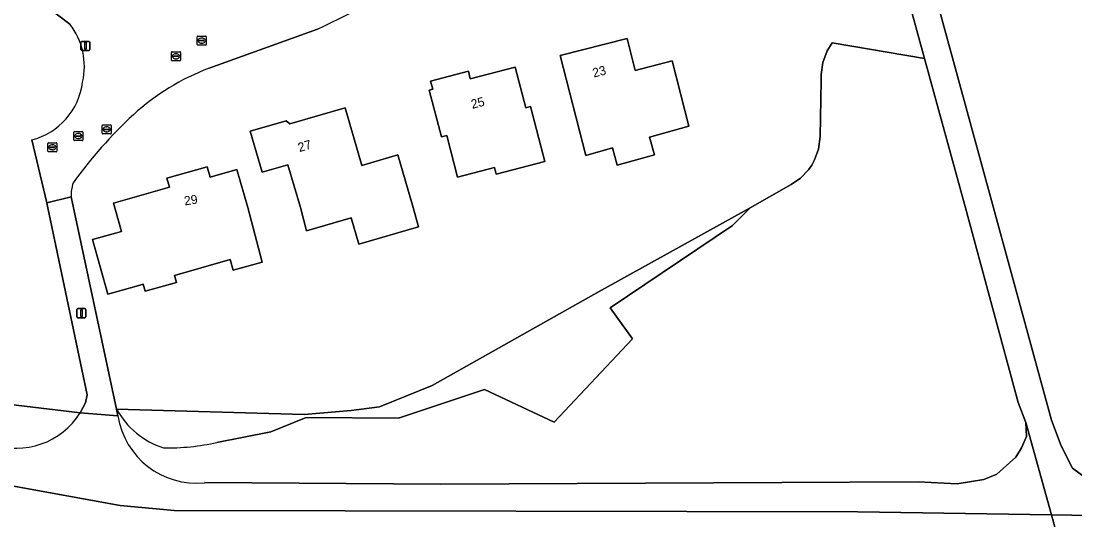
# Model space of a CAD drawing. Extents: x 162156 to 163172, y 378995 to 380779.
# Drawn here: x 162698.9 to 162815.2, y 379965.5 to 380020.6 of the extents above; entities that cross this region are included whole.
import ezdxf

# ---------------------------------------------------------------- set-up
doc = ezdxf.new("R2010")
doc.units = 0
for name, color, linetype in [('IMGEO_Brandkraan', 7, 'Continuous'), ('IMGEO_Erf', 7, 'Continuous'), ('IMGEO_Gemengd_bos', 7, 'Continuous'), ('IMGEO_Groenvoorziening', 7, 'Continuous'), ('IMGEO_Hek', 7, 'Continuous'), ('IMGEO_Kolk', 7, 'Continuous'), ('IMGEO_Lichtmast', 7, 'Continuous'), ('IMGEO_Naaldbos', 7, 'Continuous'), ('IMGEO_Pand', 7, 'Continuous'), ('IMGEO_Pand_nummerreeks', 7, 'Continuous'), ('IMGEO_Rijbaan_lokaal_open', 7, 'Continuous'), ('IMGEO_Rioolput', 7, 'Continuous'), ('IMGEO_Voetpad_onverhard', 7, 'Continuous')]:
    doc.layers.add(name, color=color, linetype=linetype)

msp = doc.modelspace()

# ---------------------------------------------------------------- linework, layer by layer
at = {"layer": 'IMGEO_Brandkraan'}
for p, q in [((162707.81, 380008.22), (162707.81, 380009.07)), ((162707.89, 380009.15), (162708.74, 380009.15)), ((162708.07, 380008.64), (162708.07, 380008.65)), ((162708.11, 380008.69), (162708.51, 380008.69)), ((162708.51, 380008.6), (162708.11, 380008.6)), ((162708.3, 380008.93), (162708.32, 380008.93)), ((162708.55, 380008.65), (162708.55, 380008.64)), ((162708.81, 380009.07), (162708.81, 380008.22)), ((162708.74, 380008.15), (162707.89, 380008.15)), ((162708.32, 380008.37), (162708.3, 380008.37))]:
    msp.add_line(p, q, dxfattribs=at)
for points in [[(162707.81, 380008.22), (162707.81, 380009.07)], [(162707.89, 380009.15), (162708.74, 380009.15)], [(162708.81, 380009.07), (162708.81, 380008.22)], [(162708.74, 380008.15), (162707.89, 380008.15)]]:
    msp.add_lwpolyline(points, dxfattribs=at)
for centre, radius, start, end in [((162707.89, 380009.07), 0.0765, 91.552, 178.448), ((162707.89, 380009.07), 0.0765, 91.552, 178.448), ((162708.11, 380008.65), 0.0403, 85.8775, 175.7526), ((162708.11, 380008.64), 0.0366, 178.938, 274.7102), ((162708.52, 380008.65), 0.0386, 1.7309, 96.639), ((162708.51, 380008.65), 0.043, 264.8664, 352.4533), ((162708.74, 380009.07), 0.0765, 1.552, 88.448), ((162708.74, 380009.07), 0.0765, 1.552, 88.448), ((162707.89, 380008.22), 0.0765, 181.552, 268.448), ((162707.89, 380008.22), 0.0765, 181.552, 268.448), ((162708.74, 380008.22), 0.0765, 271.552, 358.448), ((162708.74, 380008.22), 0.0765, 271.552, 358.448)]:
    msp.add_arc(centre, radius, start, end, dxfattribs=at)
for centre, major_axis, ratio, start_param, end_param in [((162708.3, 380008.65), (-0.387, 0.002), 0.722429, 4.712389, 7.853982), ((162708.32, 380008.65), (-0.39, 0.002), 0.717154, 1.570796, 4.712389)]:
    msp.add_ellipse(centre, major_axis=major_axis, ratio=ratio, start_param=start_param, end_param=end_param, dxfattribs=at)
at = {"layer": 'IMGEO_Erf'}
for points in [[(162783.89, 380002.55), (162784.93, 380003.27), (162785.81, 380004.19), (162786.17, 380004.71), (162786.47, 380005.27), (162786.9, 380006.46), (162787.07, 380007.85), (162787.2, 380014.05), (162787.19, 380014.72), (162787.39, 380016.05), (162787.86, 380017.31), (162788.4, 380018.2), (162798.61, 380016.47), (162778.75, 380088.92), (162778.43, 380090.09), (162777.29, 380089.94), (162760.84, 380087.65), (162753.54, 380086.85), (162752.5, 380086.74), (162746.77, 380085.89)], [(162704.24, 380020.28), (162697.89, 380025.14), (162701.86, 380030.05), (162707.73, 380024.93)], [(162731.58, 380019.72), (162719.63, 380015.4)], [(162664.5, 380000), (162666.85, 379994.62), (162667.62, 379992.92), (162668.72, 379991.01), (162670.02, 379989.22), (162671.49, 379987.58), (162673.14, 379986.1), (162674.92, 379984.8), (162676.83, 379983.69), (162684.27, 379980.85), (162691.21, 379979.04), (162705.39, 379977.35), (162705.97, 379978.45), (162706.16, 379979.36), (162701.83, 380000), (162701.7, 380000.55), (162700.04, 380007.48)], [(162704.39, 380001.2), (162704.64, 380000), (162709.41, 379977.75), (162730.11, 379977.17), (162735.32, 379977.6), (162738.43, 379978.02), (162744.24, 379980.39), (162762.68, 379990.75), (162779.35, 380000), (162783.89, 380002.55)]]:
    msp.add_lwpolyline(points, dxfattribs=at)
for points in [[(162758.39, 380016.8), (162765.76, 380018.7), (162766.67, 380015.16), (162770.74, 380016.2), (162772.59, 380009), (162768.26, 380007.78), (162768.8, 380005.85), (162764.69, 380004.69), (162764.15, 380006.61), (162761.22, 380005.78)], [(162745.86, 380007.98), (162745.27, 380007.82), (162743.92, 380012.99), (162744.31, 380013.09), (162744.07, 380013.99), (162748.24, 380015.07), (162748.46, 380014.24), (162753.41, 380015.53), (162754.58, 380011.04), (162755.09, 380011.17), (162756.67, 380005.09), (162751.32, 380003.7), (162751.12, 380004.45), (162747.05, 380003.39)], [(162742.72, 379997.89), (162736.15, 379995.99), (162735.32, 379998.87), (162730.38, 379997.44), (162729.7, 380000.01), (162728.33, 380004.75), (162725.48, 380003.93), (162724.17, 380008.47), (162728.14, 380009.61), (162728.53, 380009.25), (162734.64, 380011.02), (162736.48, 380004.68), (162740.46, 380005.83), (162742.14, 380000.01)], [(162725.47, 379994), (162722.27, 379993.09), (162721.93, 379994.28), (162715.79, 379992.53), (162716.01, 379991.76), (162712.56, 379990.77), (162712.33, 379991.55), (162711.61, 379991.34), (162708.43, 379990.45), (162706.75, 379996.48), (162709.93, 379997.37), (162709.2, 380000), (162709.06, 380000.49), (162715.25, 380002.26), (162714.97, 380003.26), (162719.41, 380004.53), (162719.74, 380003.39), (162722.68, 380004.23), (162723.88, 380000.01)]]:
    msp.add_lwpolyline(points, close=True, dxfattribs=at)
for centre, radius, start, end in [((162687.31, 380115.08), 105.13, 294.9014, 302.575), ((162698.21, 380015.59), 7.64, 347.0191, 37.8814), ((162728.86, 379990.98), 26.11, 110.7153, 132.3665), ((162698.18, 380014.78), 7.53, 284.2572, 353.0772), ((162744.17, 379974.53), 48.58, 132.63, 144.5081), ((162708.6, 380001.35), 4.22, 160.8469, 182.0149)]:
    msp.add_arc(centre, radius, start, end, dxfattribs=at)
at = {"layer": 'IMGEO_Gemengd_bos'}
for points in [[(162720.49, 379974.09), (162726.45, 379975.27), (162730.34, 379976.85), (162740.52, 379976.75), (162750.04, 379979.92), (162757.72, 379976.33), (162766.36, 379985.54), (162763.89, 379988.95), (162777.39, 379998.02), (162779.35, 380000), (162762.68, 379990.75), (162744.24, 379980.39), (162738.43, 379978.02), (162735.32, 379977.6), (162730.11, 379977.17), (162709.41, 379977.75)], [(162825.03, 379965.27), (162823.89, 379965.91), (162812.61, 379966.09), (162813.21, 379963.91)]]:
    msp.add_lwpolyline(points, dxfattribs=at)
msp.add_lwpolyline([(162640.82, 379988.2), (162628.6, 379991.7), (162625.24, 379992.17), (162625.15, 379976.86), (162625.12, 379970.06), (162625.09, 379964.98), (162628.09, 379964.93), (162638.12, 379964.91), (162676.61, 379964.59), (162723.57, 379964.4), (162728.24, 379964.39), (162786.43, 379963.94), (162813.21, 379963.91), (162812.61, 379966.09), (162791.24, 379966.44), (162715.75, 379966.57), (162709.79, 379967.11), (162695.36, 379969.75), (162689.7, 379971.26)], close=True, dxfattribs=at)
for centre, radius, start, end in [((162717.39, 379982.18), 9.13, 209.0343, 252.131), ((162715.12, 379997.49), 24, 268.7334, 282.9111)]:
    msp.add_arc(centre, radius, start, end, dxfattribs=at)
at = {"layer": 'IMGEO_Groenvoorziening'}
for points in [[(162719.12, 379969.65), (162745.2, 379969.48), (162797.91, 379969.73), (162802.2, 379969.5), (162805.17, 379969.99), (162806.6, 379970.6), (162808.67, 379972.47), (162809.31, 379973.5), (162809.85, 379974.74), (162809.8, 379976.29), (162808.95, 379978.48), (162803.12, 380000), (162798.61, 380016.47), (162788.4, 380018.2), (162787.86, 380017.31), (162787.39, 380016.05), (162787.19, 380014.72), (162787.2, 380014.05), (162787.07, 380007.85), (162786.9, 380006.46), (162786.47, 380005.27), (162786.17, 380004.71), (162785.81, 380004.19), (162784.93, 380003.27), (162783.89, 380002.55), (162779.35, 380000), (162777.39, 379998.02), (162763.89, 379988.95), (162766.36, 379985.54), (162757.72, 379976.33), (162750.04, 379979.92), (162740.52, 379976.75), (162730.34, 379976.85), (162726.45, 379975.27), (162720.49, 379974.09)], [(162709.41, 379977.75), (162709.56, 379977.04)]]:
    msp.add_lwpolyline(points, dxfattribs=at)
for centre, radius, start, end in [((162717.39, 379982.18), 9.13, 209.0343, 252.131), ((162718.23, 379978.38), 8.78, 188.8002, 275.795), ((162715.12, 379997.49), 24, 268.7334, 282.9111)]:
    msp.add_arc(centre, radius, start, end, dxfattribs=at)
at = {"layer": 'IMGEO_Hek'}
for points in [[(162777.39, 379998.02), (162779.35, 380000)], [(162750.04, 379979.92), (162757.72, 379976.33), (162766.36, 379985.54), (162763.89, 379988.95), (162777.39, 379998.02)], [(162720.49, 379974.09), (162726.45, 379975.27), (162730.34, 379976.85), (162740.52, 379976.75)]]:
    msp.add_lwpolyline(points, dxfattribs=at)
for centre, radius, start, end in [((162717.39, 379982.18), 9.13, 209.0343, 252.131), ((162715.12, 379997.49), 24, 268.7334, 282.9111)]:
    msp.add_arc(centre, radius, start, end, dxfattribs=at)
at = {"layer": 'IMGEO_Kolk'}
for p, q in [((162718.38, 380018.95), (162719.23, 380018.95)), ((162718.31, 380018.03), (162718.31, 380018.88)), ((162719.23, 380017.95), (162718.38, 380017.95)), ((162718.57, 380018.45), (162718.57, 380018.46)), ((162718.61, 380018.5), (162719.01, 380018.5)), ((162719, 380018.41), (162718.61, 380018.41)), ((162718.82, 380018.17), (162718.79, 380018.17)), ((162718.8, 380018.73), (162718.82, 380018.73)), ((162719.05, 380018.46), (162719.05, 380018.45)), ((162719.31, 380018.88), (162719.31, 380018.03)), ((162704.77, 380008.41), (162705.62, 380008.41)), ((162704.69, 380007.48), (162704.69, 380008.34)), ((162705.62, 380007.41), (162704.77, 380007.41)), ((162704.95, 380007.9), (162704.95, 380007.92)), ((162704.99, 380007.95), (162705.39, 380007.95)), ((162705.39, 380007.87), (162704.99, 380007.87)), ((162705.18, 380008.19), (162705.2, 380008.19)), ((162705.2, 380007.63), (162705.18, 380007.63)), ((162705.43, 380007.92), (162705.43, 380007.9)), ((162705.69, 380008.34), (162705.69, 380007.48))]:
    msp.add_line(p, q, dxfattribs=at)
for points in [[(162718.38, 380018.95), (162719.23, 380018.95)], [(162718.31, 380018.03), (162718.31, 380018.88)], [(162719.23, 380017.95), (162718.38, 380017.95)], [(162719.31, 380018.88), (162719.31, 380018.03)], [(162704.77, 380008.41), (162705.62, 380008.41)], [(162704.69, 380007.48), (162704.69, 380008.34)], [(162705.62, 380007.41), (162704.77, 380007.41)], [(162705.69, 380008.34), (162705.69, 380007.48)]]:
    msp.add_lwpolyline(points, dxfattribs=at)
for centre, radius, start, end in [((162718.38, 380018.88), 0.0765, 91.552, 178.448), ((162718.38, 380018.88), 0.0765, 91.552, 178.448), ((162719.23, 380018.88), 0.0765, 1.552, 88.448), ((162719.23, 380018.88), 0.0765, 1.552, 88.448), ((162718.38, 380018.03), 0.0765, 181.552, 268.448), ((162718.38, 380018.03), 0.0765, 181.552, 268.448), ((162718.61, 380018.46), 0.0403, 85.8775, 175.7526), ((162718.6, 380018.45), 0.0366, 178.938, 274.7102), ((162719.01, 380018.45), 0.043, 264.8664, 352.4533), ((162719.01, 380018.46), 0.0386, 1.7309, 96.639), ((162719.23, 380018.03), 0.0765, 271.552, 358.448), ((162719.23, 380018.03), 0.0765, 271.552, 358.448), ((162704.77, 380008.34), 0.0765, 91.552, 178.448), ((162704.77, 380008.34), 0.0765, 91.552, 178.448), ((162705.62, 380008.34), 0.0765, 1.552, 88.448), ((162705.62, 380008.34), 0.0765, 1.552, 88.448), ((162704.77, 380007.49), 0.0765, 181.552, 268.448), ((162704.77, 380007.49), 0.0765, 181.552, 268.448), ((162704.99, 380007.91), 0.0403, 85.8775, 175.7526), ((162704.99, 380007.9), 0.0366, 178.938, 274.7102), ((162705.4, 380007.92), 0.0386, 1.7309, 96.639), ((162705.39, 380007.91), 0.043, 264.8664, 352.4533), ((162705.62, 380007.49), 0.0765, 271.552, 358.448), ((162705.62, 380007.49), 0.0765, 271.552, 358.448)]:
    msp.add_arc(centre, radius, start, end, dxfattribs=at)
for centre, major_axis, ratio, start_param, end_param in [((162718.79, 380018.45), (-0.387, 0.002), 0.722429, 4.712389, 7.853982), ((162718.82, 380018.45), (-0.39, 0.002), 0.717154, 1.570796, 4.712389), ((162705.18, 380007.91), (-0.387, 0.002), 0.722429, 4.712389, 7.853982), ((162705.2, 380007.91), (-0.39, 0.002), 0.717154, 1.570796, 4.712389)]:
    msp.add_ellipse(centre, major_axis=major_axis, ratio=ratio, start_param=start_param, end_param=end_param, dxfattribs=at)
at = {"layer": 'IMGEO_Lichtmast'}
for p, q in [((162705.47, 380017.46), (162705.47, 380018.26)), ((162705.47, 380018.26), (162705.47, 380017.46)), ((162705.57, 380018.36), (162706.36, 380018.36)), ((162706.36, 380018.36), (162705.57, 380018.36)), ((162706.46, 380018.26), (162706.46, 380017.46)), ((162706.46, 380017.46), (162706.46, 380018.26)), ((162706.36, 380017.36), (162705.57, 380017.36)), ((162705.57, 380017.36), (162706.36, 380017.36)), ((162705.02, 379987.96), (162705.02, 379988.76)), ((162705.02, 379988.76), (162705.02, 379987.96)), ((162705.12, 379988.86), (162705.91, 379988.86)), ((162705.91, 379988.86), (162705.12, 379988.86)), ((162706.01, 379988.76), (162706.01, 379987.96)), ((162706.01, 379987.96), (162706.01, 379988.76)), ((162705.91, 379987.86), (162705.12, 379987.86)), ((162705.12, 379987.86), (162705.91, 379987.86))]:
    msp.add_line(p, q, dxfattribs=at)
for points in [[(162705.89, 380018.24), (162706.04, 380018.24), (162706.04, 380017.49), (162705.89, 380017.49), (162705.89, 380018.24)], [(162705.44, 379988.74), (162705.59, 379988.74), (162705.59, 379987.99), (162705.44, 379987.99), (162705.44, 379988.74)]]:
    msp.add_lwpolyline(points, dxfattribs=at)
for centre, start, end in [((162705.57, 380018.26), 90, 180), ((162705.57, 380018.26), 90, 180), ((162706.36, 380018.26), 0, 90), ((162706.36, 380018.26), 360, 90), ((162705.57, 380017.46), 180, 270), ((162705.57, 380017.46), 180, 270), ((162706.36, 380017.46), 270, 0), ((162706.36, 380017.46), 270, 0), ((162705.12, 379988.76), 90, 180), ((162705.12, 379988.76), 90, 180), ((162705.91, 379988.76), 0, 90), ((162705.91, 379988.76), 360, 90), ((162705.12, 379987.96), 180, 270), ((162705.12, 379987.96), 180, 270), ((162705.91, 379987.96), 270, 0), ((162705.91, 379987.96), 270, 0)]:
    msp.add_arc(centre, 0.1, start, end, dxfattribs=at)
at = {"layer": 'IMGEO_Naaldbos'}
for points in [[(162780.64, 380093.58), (162806.22, 380000), (162812.62, 379976.53), (162813.68, 379973.73), (162814.96, 379971.24), (162816.5, 379970.11), (162818.48, 379969.39), (162823.9, 379968.88), (162825.63, 379968.18), (162826.92, 379967.34), (162828.05, 379966.29), (162828.91, 379964.74)], [(162705.39, 379977.35), (162691.21, 379979.04), (162684.27, 379980.85), (162676.83, 379983.69), (162674.92, 379984.8), (162673.14, 379986.1), (162671.49, 379987.58), (162670.02, 379989.22), (162668.72, 379991.01), (162667.62, 379992.92), (162666.85, 379994.62), (162664.5, 380000)]]:
    msp.add_lwpolyline(points, dxfattribs=at)
msp.add_arc((162698.31, 379981.79), 8.35, 250.9575, 327.9238, dxfattribs=at)
at = {"layer": 'IMGEO_Pand'}
for points in [[(162770.74, 380016.2), (162766.67, 380015.16), (162765.76, 380018.7), (162758.39, 380016.8), (162761.22, 380005.78), (162764.15, 380006.61), (162764.69, 380004.69), (162768.8, 380005.85), (162768.26, 380007.78), (162772.59, 380009)], [(162747.05, 380003.39), (162751.12, 380004.45), (162751.32, 380003.7), (162756.67, 380005.09), (162755.09, 380011.17), (162754.58, 380011.04), (162753.41, 380015.53), (162748.46, 380014.24), (162748.24, 380015.07), (162744.07, 380013.99), (162744.31, 380013.09), (162743.92, 380012.99), (162745.27, 380007.82), (162745.86, 380007.98)], [(162736.15, 379995.99), (162742.72, 379997.89), (162742.14, 380000.01), (162740.46, 380005.83), (162736.48, 380004.68), (162734.64, 380011.02), (162728.53, 380009.25), (162728.14, 380009.61), (162724.17, 380008.47), (162725.48, 380003.93), (162728.33, 380004.75), (162729.7, 380000.01), (162730.38, 379997.44), (162735.32, 379998.87)], [(162723.88, 380000.01), (162722.68, 380004.23), (162719.74, 380003.39), (162719.41, 380004.53), (162714.97, 380003.26), (162715.25, 380002.26), (162709.06, 380000.49), (162709.2, 380000), (162709.93, 379997.37), (162706.75, 379996.48), (162708.43, 379990.45), (162711.61, 379991.34), (162712.33, 379991.55), (162712.56, 379990.77), (162716.01, 379991.76), (162715.79, 379992.53), (162721.93, 379994.28), (162722.27, 379993.09), (162725.47, 379994)]]:
    msp.add_lwpolyline(points, close=True, dxfattribs=at)
at = {"layer": 'IMGEO_Rijbaan_lokaal_open'}
for points in [[(162707.73, 380024.93), (162701.86, 380030.05), (162697.89, 380025.14), (162704.24, 380020.28)], [(162719.63, 380015.4), (162731.58, 380019.72)], [(162700.04, 380007.48), (162701.7, 380000.55), (162704.39, 380001.2)]]:
    msp.add_lwpolyline(points, dxfattribs=at)
msp.add_lwpolyline([(162701.7, 380000.55), (162701.83, 380000), (162706.16, 379979.36), (162705.97, 379978.45), (162705.39, 379977.35), (162709.56, 379977.04), (162709.41, 379977.75), (162704.64, 380000), (162704.39, 380001.2)], close=True, dxfattribs=at)
for centre, radius, start, end in [((162687.31, 380115.08), 105.13, 294.9014, 302.575), ((162698.21, 380015.59), 7.64, 347.0191, 37.8814), ((162728.86, 379990.98), 26.11, 110.7153, 132.3665), ((162698.18, 380014.78), 7.53, 284.2572, 353.0772), ((162744.17, 379974.53), 48.58, 132.63, 144.5081), ((162708.6, 380001.35), 4.22, 160.8469, 182.0149)]:
    msp.add_arc(centre, radius, start, end, dxfattribs=at)
at = {"layer": 'IMGEO_Rioolput'}
for p, q in [((162715.47, 380016.29), (162715.47, 380017.15)), ((162715.54, 380017.22), (162716.39, 380017.22)), ((162715.72, 380016.71), (162715.72, 380016.73)), ((162716.16, 380016.68), (162715.76, 380016.68)), ((162715.77, 380016.76), (162716.16, 380016.76)), ((162715.95, 380017), (162715.98, 380017)), ((162716.21, 380016.73), (162716.21, 380016.71)), ((162716.47, 380017.15), (162716.47, 380016.29)), ((162716.39, 380016.22), (162715.54, 380016.22)), ((162715.98, 380016.44), (162715.95, 380016.44)), ((162701.82, 380006.25), (162701.82, 380007.1)), ((162701.89, 380007.18), (162702.75, 380007.18)), ((162702.75, 380006.18), (162701.89, 380006.18)), ((162702.08, 380006.67), (162702.08, 380006.68)), ((162702.12, 380006.72), (162702.52, 380006.72)), ((162702.52, 380006.63), (162702.12, 380006.63)), ((162702.33, 380006.4), (162702.3, 380006.4)), ((162702.31, 380006.96), (162702.33, 380006.96)), ((162702.56, 380006.68), (162702.56, 380006.67)), ((162702.82, 380007.1), (162702.82, 380006.25))]:
    msp.add_line(p, q, dxfattribs=at)
for points in [[(162715.47, 380016.29), (162715.47, 380017.15)], [(162715.54, 380017.22), (162716.39, 380017.22)], [(162716.47, 380017.15), (162716.47, 380016.29)], [(162716.39, 380016.22), (162715.54, 380016.22)], [(162701.82, 380006.25), (162701.82, 380007.1)], [(162701.89, 380007.18), (162702.75, 380007.18)], [(162702.75, 380006.18), (162701.89, 380006.18)], [(162702.82, 380007.1), (162702.82, 380006.25)]]:
    msp.add_lwpolyline(points, dxfattribs=at)
for centre, radius, start, end in [((162715.54, 380017.15), 0.0765, 91.552, 178.448), ((162715.54, 380017.15), 0.0765, 91.552, 178.448), ((162715.76, 380016.72), 0.0403, 85.8775, 175.7526), ((162715.76, 380016.71), 0.0366, 178.938, 274.7102), ((162716.17, 380016.73), 0.0386, 1.7309, 96.639), ((162716.17, 380016.72), 0.043, 264.8664, 352.4533), ((162716.39, 380017.15), 0.0765, 1.552, 88.448), ((162716.39, 380017.15), 0.0765, 1.552, 88.448), ((162715.54, 380016.3), 0.0765, 181.552, 268.448), ((162715.54, 380016.3), 0.0765, 181.552, 268.448), ((162716.39, 380016.3), 0.0765, 271.552, 358.448), ((162716.39, 380016.3), 0.0765, 271.552, 358.448), ((162701.9, 380007.1), 0.0765, 91.552, 178.448), ((162701.9, 380007.1), 0.0765, 91.552, 178.448), ((162701.9, 380006.25), 0.0765, 181.552, 268.448), ((162701.9, 380006.25), 0.0765, 181.552, 268.448), ((162702.12, 380006.68), 0.0403, 85.8775, 175.7526), ((162702.11, 380006.67), 0.0366, 178.938, 274.7102), ((162702.52, 380006.68), 0.0386, 1.7309, 96.639), ((162702.52, 380006.68), 0.043, 264.8664, 352.4533), ((162702.74, 380007.1), 0.0765, 1.552, 88.448), ((162702.74, 380007.1), 0.0765, 1.552, 88.448), ((162702.74, 380006.25), 0.0765, 271.552, 358.448), ((162702.74, 380006.25), 0.0765, 271.552, 358.448)]:
    msp.add_arc(centre, radius, start, end, dxfattribs=at)
for centre, major_axis, ratio, start_param, end_param in [((162715.95, 380016.72), (-0.387, 0.002), 0.722429, 4.712389, 7.853982), ((162715.98, 380016.72), (-0.39, 0.002), 0.717154, 1.570796, 4.712389), ((162702.31, 380006.68), (-0.387, 0.002), 0.722429, 4.712389, 7.853982), ((162702.33, 380006.68), (-0.39, 0.002), 0.717154, 1.570796, 4.712389)]:
    msp.add_ellipse(centre, major_axis=major_axis, ratio=ratio, start_param=start_param, end_param=end_param, dxfattribs=at)
at = {"layer": 'IMGEO_Voetpad_onverhard'}
for points in [[(162828.91, 379964.74), (162828.05, 379966.29), (162826.92, 379967.34), (162825.63, 379968.18), (162823.9, 379968.88), (162818.48, 379969.39), (162816.5, 379970.11), (162814.96, 379971.24), (162813.68, 379973.73), (162812.62, 379976.53), (162806.22, 380000), (162780.64, 380093.58)], [(162778.75, 380088.92), (162798.61, 380016.47), (162803.12, 380000), (162808.95, 379978.48), (162809.8, 379976.29), (162812.61, 379966.09), (162823.89, 379965.91), (162825.03, 379965.27)], [(162661.54, 379984.74), (162625.26, 379995.78), (162625.24, 379992.17), (162628.6, 379991.7), (162640.82, 379988.2), (162689.7, 379971.26), (162695.36, 379969.75), (162709.79, 379967.11), (162715.75, 379966.57), (162791.24, 379966.44), (162812.61, 379966.09), (162809.8, 379976.29), (162809.85, 379974.74), (162809.31, 379973.5), (162808.67, 379972.47), (162806.6, 379970.6), (162805.17, 379969.99), (162802.2, 379969.5), (162797.91, 379969.73), (162745.2, 379969.48), (162719.12, 379969.65)], [(162709.56, 379977.04), (162705.39, 379977.35)]]:
    msp.add_lwpolyline(points, dxfattribs=at)
for centre, radius, start, end in [((162698.31, 379981.79), 8.35, 250.9575, 327.9238), ((162718.23, 379978.38), 8.78, 188.8002, 275.795)]:
    msp.add_arc(centre, radius, start, end, dxfattribs=at)

# ---------------------------------------------------------------- texts
at = {"layer": 'IMGEO_Pand_nummerreeks'}
for s, rotation, p in [('23', 14.4156, (162762.09, 380014.37)), ('25', 14.5794, (162748.68, 380010.91)), ('27', 16.1321, (162729.59, 380006.14)), ('29', 8.5944, (162716.94, 380000.25))]:
    msp.add_text(s, height=1, rotation=rotation, dxfattribs=at).set_placement(p)

doc.saveas('drawing.dxf')
